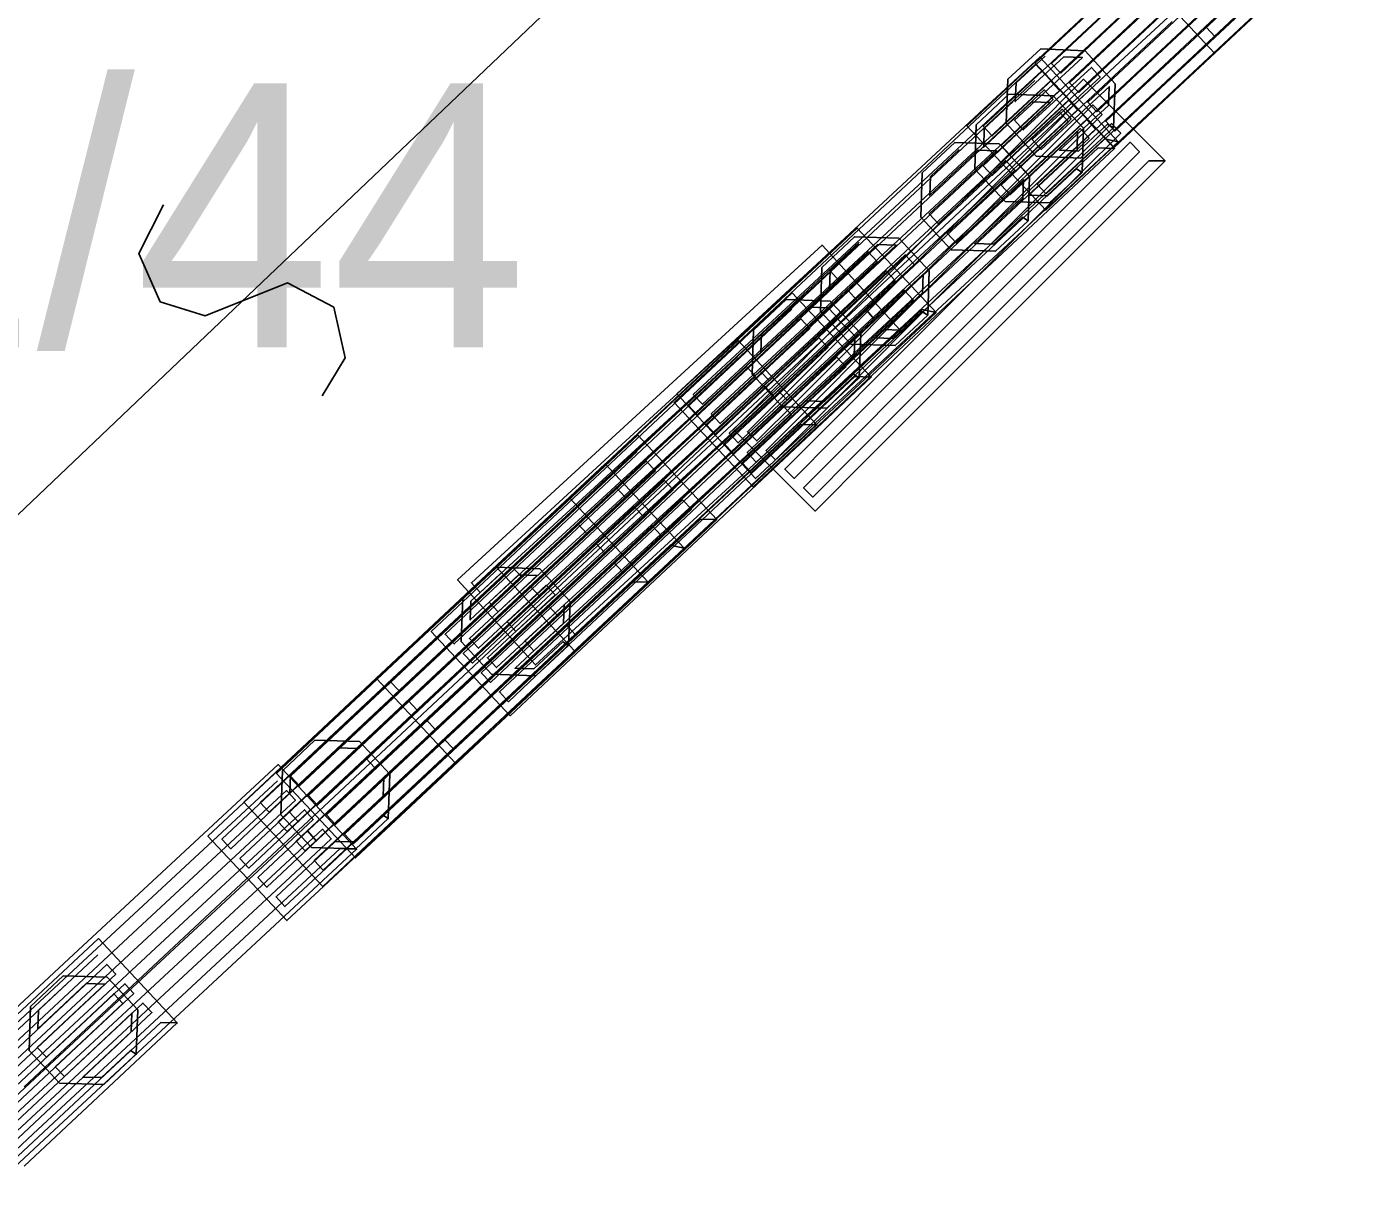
# Model space of a CAD drawing. Extents: x -266179 to -264727, y -1243225 to -1241702.
# Drawn here: x -264977.51 to -264969.43, y -1242652.56 to -1242645.49 of the extents above; entities that cross this region are included whole.
import ezdxf

# ---------------------------------------------------------------- set-up
doc = ezdxf.new("R2010")
doc.units = 0
for name, color, linetype in [('Vrstva 1', 7, 'Continuous'), ('Vrstva 19', 7, 'Continuous'), ('Vrstva 2', 7, 'Continuous'), ('Vrstva 21', 7, 'Continuous')]:
    doc.layers.add(name, color=color, linetype=linetype)

msp = doc.modelspace()

# ---------------------------------------------------------------- linework, layer by layer
at = {"layer": 'Vrstva 1'}
for p, q in [((-264969.77, -1242644.67), (-264970.88, -1242645.7)), ((-264970.88, -1242645.7), (-264977.52, -1242651.91))]:
    msp.add_line(p, q, dxfattribs=at)
at = {"layer": 'Vrstva 19'}
for p, q in [((-264969.77, -1242644.67), (-264970.88, -1242645.7)), ((-264970.88, -1242645.7), (-264977.52, -1242651.91))]:
    msp.add_line(p, q, dxfattribs=at)
for points in [[(-264970.063, -1242644.668), (-264970.99, -1242645.536), (-264971.238, -1242645.768), (-264971.293, -1242645.71), (-264970.366, -1242644.842)], [(-264970.053, -1242645.316), (-264970.301, -1242645.548), (-264970.356, -1242645.49), (-264969.428, -1242644.623)], [(-264970.15, -1242645.399), (-264971.077, -1242646.267), (-264971.326, -1242646.499), (-264971.38, -1242646.441), (-264970.453, -1242645.573), (-264969.526, -1242644.705)], [(-264969.651, -1242645.035), (-264970.578, -1242645.903), (-264970.914, -1242646.218), (-264971.392, -1242645.707), (-264970.465, -1242644.839)], [(-264969.954, -1242644.785), (-264970.881, -1242645.653), (-264971.129, -1242645.885), (-264971.184, -1242645.827), (-264970.257, -1242644.959)], [(-264969.844, -1242644.902), (-264970.772, -1242645.77), (-264971.02, -1242646.002), (-264971.074, -1242645.944), (-264970.147, -1242645.076)], [(-264969.735, -1242645.018), (-264970.662, -1242645.886), (-264970.91, -1242646.119), (-264970.965, -1242646.06), (-264970.038, -1242645.192)], [(-264970.478, -1242645.048), (-264971.405, -1242645.916), (-264971.654, -1242646.149), (-264971.708, -1242646.09), (-264970.781, -1242645.222)], [(-264970.369, -1242645.165), (-264971.296, -1242646.033), (-264971.544, -1242646.265), (-264971.599, -1242646.207), (-264970.672, -1242645.339)], [(-264969.968, -1242645.333), (-264970.305, -1242645.647), (-264970.783, -1242645.136)], [(-264970.066, -1242645.416), (-264970.993, -1242646.284), (-264971.329, -1242646.598), (-264971.807, -1242646.087), (-264970.88, -1242645.219)], [(-264970.26, -1242645.282), (-264971.187, -1242646.15), (-264971.435, -1242646.382), (-264971.49, -1242646.324), (-264970.562, -1242645.456)], [(-264970.919, -1242646.1), (-264971.118, -1242646.283), (-264971.387, -1242646.271), (-264971.569, -1242646.072), (-264971.558, -1242645.804), (-264971.359, -1242645.621), (-264971.09, -1242645.633), (-264970.908, -1242645.832), (-264970.919, -1242646.1), (-264970.954, -1242646.077), (-264971.131, -1242646.24), (-264971.244, -1242646.235), (-264970.949, -1242645.964), (-264970.944, -1242645.851), (-264971.357, -1242646.23), (-264971.411, -1242646.171), (-264970.998, -1242645.792), (-264971.052, -1242645.733), (-264971.465, -1242646.112), (-264971.519, -1242646.053), (-264971.106, -1242645.674), (-264971.219, -1242645.67), (-264971.514, -1242645.94), (-264971.509, -1242645.827), (-264971.332, -1242645.665)], [(-264970.912, -1242646.224), (-264971.839, -1242647.092), (-264972.766, -1242647.959), (-264973.102, -1242648.274), (-264973.581, -1242647.763), (-264972.654, -1242646.895), (-264971.726, -1242646.027), (-264971.391, -1242645.713), (-264970.912, -1242646.224), (-264971.011, -1242646.22), (-264971.938, -1242647.088), (-264972.865, -1242647.956), (-264973.114, -1242648.189), (-264973.168, -1242648.13), (-264972.241, -1242647.262), (-264971.314, -1242646.394), (-264971.066, -1242646.162), (-264971.12, -1242646.104), (-264972.048, -1242646.971), (-264972.975, -1242647.839), (-264973.223, -1242648.072), (-264973.278, -1242648.013), (-264972.35, -1242647.145), (-264971.423, -1242646.278), (-264971.175, -1242646.045), (-264971.23, -1242645.987), (-264972.157, -1242646.855), (-264973.084, -1242647.723), (-264973.332, -1242647.955), (-264973.387, -1242647.897), (-264972.46, -1242647.029), (-264971.533, -1242646.161), (-264971.284, -1242645.928), (-264971.339, -1242645.87), (-264972.266, -1242646.738), (-264973.193, -1242647.606), (-264973.442, -1242647.838), (-264973.496, -1242647.78), (-264972.569, -1242646.912), (-264971.642, -1242646.044), (-264971.394, -1242645.812)], [(-264970.889, -1242646.184), (-264971.82, -1242647.048), (-264972.75, -1242647.912), (-264973.087, -1242648.225), (-264973.564, -1242647.712), (-264972.633, -1242646.848), (-264971.703, -1242645.984), (-264971.365, -1242645.671), (-264970.889, -1242646.184), (-264970.973, -1242646.166), (-264971.904, -1242647.03), (-264972.835, -1242647.895), (-264973.084, -1242648.126), (-264973.138, -1242648.067), (-264972.208, -1242647.203), (-264971.277, -1242646.339), (-264971.028, -1242646.108), (-264971.082, -1242646.049), (-264972.013, -1242646.913), (-264972.944, -1242647.777), (-264973.193, -1242648.009), (-264973.247, -1242647.95), (-264972.316, -1242647.086), (-264971.386, -1242646.222), (-264971.137, -1242645.99), (-264971.191, -1242645.932), (-264972.122, -1242646.796), (-264973.052, -1242647.66), (-264973.302, -1242647.892), (-264973.356, -1242647.833), (-264972.425, -1242646.969), (-264971.495, -1242646.105), (-264971.246, -1242645.873), (-264971.3, -1242645.815), (-264972.231, -1242646.679), (-264973.161, -1242647.543), (-264973.41, -1242647.774), (-264973.465, -1242647.716), (-264972.534, -1242646.851), (-264971.604, -1242645.987), (-264971.354, -1242645.756)], [(-264970.605, -1242646.3), (-264971.503, -1242647.198), (-264972.401, -1242648.096), (-264972.727, -1242648.422), (-264973.222, -1242647.927), (-264972.324, -1242647.029), (-264971.426, -1242646.131), (-264971.1, -1242645.805), (-264970.605, -1242646.3), (-264970.704, -1242646.3), (-264971.602, -1242647.198), (-264972.5, -1242648.096), (-264972.741, -1242648.337), (-264972.797, -1242648.28), (-264971.899, -1242647.382), (-264971.001, -1242646.484), (-264970.761, -1242646.244), (-264970.818, -1242646.187), (-264971.716, -1242647.085), (-264972.614, -1242647.983), (-264972.854, -1242648.224), (-264972.911, -1242648.167), (-264972.013, -1242647.269), (-264971.115, -1242646.371), (-264970.874, -1242646.131), (-264970.931, -1242646.074), (-264971.829, -1242646.972), (-264972.727, -1242647.87), (-264972.967, -1242648.111), (-264973.024, -1242648.054), (-264972.126, -1242647.156), (-264971.228, -1242646.258), (-264970.987, -1242646.018), (-264971.044, -1242645.961), (-264971.942, -1242646.859), (-264972.84, -1242647.757), (-264973.08, -1242647.997), (-264973.137, -1242647.941), (-264972.239, -1242647.043), (-264971.341, -1242646.145), (-264971.1, -1242645.904)], [(-264971.108, -1242646.37), (-264971.305, -1242646.555), (-264971.574, -1242646.546), (-264971.758, -1242646.349), (-264971.75, -1242646.081), (-264971.553, -1242645.896), (-264971.284, -1242645.905), (-264971.1, -1242646.102), (-264971.108, -1242646.37), (-264971.143, -1242646.348), (-264971.318, -1242646.512), (-264971.431, -1242646.508), (-264971.139, -1242646.235), (-264971.136, -1242646.122), (-264971.544, -1242646.505), (-264971.599, -1242646.446), (-264971.19, -1242646.063), (-264971.245, -1242646.005), (-264971.654, -1242646.388), (-264971.708, -1242646.33), (-264971.3, -1242645.947), (-264971.413, -1242645.943), (-264971.705, -1242646.217), (-264971.701, -1242646.103), (-264971.526, -1242645.939)], [(-264971.436, -1242646.663), (-264971.633, -1242646.847), (-264971.902, -1242646.838), (-264972.086, -1242646.641), (-264972.077, -1242646.372), (-264971.88, -1242646.188), (-264971.611, -1242646.197), (-264971.427, -1242646.394), (-264971.436, -1242646.663), (-264971.47, -1242646.641), (-264971.646, -1242646.804), (-264971.759, -1242646.801), (-264971.467, -1242646.527), (-264971.463, -1242646.414), (-264971.872, -1242646.797), (-264971.927, -1242646.738), (-264971.517, -1242646.356), (-264971.572, -1242646.297), (-264971.981, -1242646.68), (-264972.036, -1242646.621), (-264971.627, -1242646.239), (-264971.74, -1242646.235), (-264972.032, -1242646.508), (-264972.028, -1242646.395), (-264971.853, -1242646.231)], [(-264971.993, -1242647.218), (-264972.921, -1242648.086), (-264973.848, -1242648.953), (-264974.184, -1242649.268), (-264974.662, -1242648.757), (-264973.735, -1242647.889), (-264972.808, -1242647.021), (-264972.472, -1242646.707), (-264971.993, -1242647.218), (-264972.078, -1242647.201), (-264973.005, -1242648.069), (-264973.932, -1242648.937), (-264974.18, -1242649.169), (-264974.235, -1242649.11), (-264973.308, -1242648.243), (-264972.381, -1242647.375), (-264972.132, -1242647.142), (-264972.187, -1242647.084), (-264973.114, -1242647.952), (-264974.041, -1242648.82), (-264974.29, -1242649.052), (-264974.344, -1242648.994), (-264973.417, -1242648.126), (-264972.49, -1242647.258), (-264972.242, -1242647.025), (-264972.296, -1242646.967), (-264973.224, -1242647.835), (-264974.151, -1242648.703), (-264974.399, -1242648.935), (-264974.454, -1242648.877), (-264973.527, -1242648.009), (-264972.599, -1242647.141), (-264972.351, -1242646.909), (-264972.406, -1242646.85), (-264973.333, -1242647.718), (-264974.26, -1242648.586), (-264974.508, -1242648.818), (-264974.563, -1242648.76), (-264973.636, -1242647.892), (-264972.709, -1242647.024), (-264972.46, -1242646.792)], [(-264972.044, -1242647.235), (-264972.241, -1242647.419), (-264972.51, -1242647.41), (-264972.694, -1242647.213), (-264972.685, -1242646.945), (-264972.488, -1242646.76), (-264972.22, -1242646.769), (-264972.035, -1242646.966), (-264972.044, -1242647.235), (-264972.079, -1242647.212), (-264972.254, -1242647.376), (-264972.367, -1242647.372), (-264972.075, -1242647.099), (-264972.071, -1242646.986), (-264972.48, -1242647.369), (-264972.535, -1242647.31), (-264972.126, -1242646.928), (-264972.18, -1242646.869), (-264972.589, -1242647.252), (-264972.644, -1242647.194), (-264972.235, -1242646.811), (-264972.348, -1242646.807), (-264972.64, -1242647.08), (-264972.636, -1242646.967), (-264972.461, -1242646.803)], [(-264972.211, -1242647.326), (-264973.146, -1242648.184), (-264974.082, -1242649.043), (-264974.421, -1242649.354), (-264974.894, -1242648.838), (-264973.959, -1242647.979), (-264973.023, -1242647.121), (-264972.684, -1242646.81), (-264972.211, -1242647.326), (-264972.31, -1242647.321), (-264973.245, -1242648.18), (-264974.181, -1242649.039), (-264974.432, -1242649.268), (-264974.486, -1242649.209), (-264973.55, -1242648.351), (-264972.614, -1242647.492), (-264972.364, -1242647.262), (-264972.418, -1242647.203), (-264973.354, -1242648.062), (-264974.289, -1242648.921), (-264974.54, -1242649.151), (-264974.594, -1242649.092), (-264973.658, -1242648.233), (-264972.722, -1242647.374), (-264972.472, -1242647.145), (-264972.526, -1242647.086), (-264973.462, -1242647.944), (-264974.397, -1242648.803), (-264974.648, -1242649.033), (-264974.702, -1242648.974), (-264973.766, -1242648.115), (-264972.831, -1242647.256), (-264972.58, -1242647.027), (-264972.634, -1242646.968), (-264973.57, -1242647.826), (-264974.506, -1242648.685), (-264974.756, -1242648.915), (-264974.81, -1242648.856), (-264973.874, -1242647.997), (-264972.939, -1242647.139), (-264972.688, -1242646.909)], [(-264972.386, -1242647.61), (-264973.312, -1242648.479), (-264974.239, -1242649.347), (-264974.574, -1242649.662), (-264975.053, -1242649.152), (-264974.127, -1242648.283), (-264973.2, -1242647.414), (-264972.865, -1242647.099), (-264972.386, -1242647.61), (-264972.485, -1242647.607), (-264973.411, -1242648.475), (-264974.338, -1242649.344), (-264974.586, -1242649.577), (-264974.64, -1242649.518), (-264973.714, -1242648.65), (-264972.788, -1242647.781), (-264972.54, -1242647.548), (-264972.594, -1242647.49), (-264973.521, -1242648.359), (-264974.447, -1242649.228), (-264974.695, -1242649.46), (-264974.75, -1242649.402), (-264973.823, -1242648.533), (-264972.897, -1242647.664), (-264972.649, -1242647.431), (-264972.704, -1242647.373), (-264973.63, -1242648.242), (-264974.556, -1242649.111), (-264974.804, -1242649.343), (-264974.859, -1242649.285), (-264973.933, -1242648.416), (-264973.007, -1242647.547), (-264972.759, -1242647.315), (-264972.813, -1242647.256), (-264973.74, -1242648.125), (-264974.666, -1242648.994), (-264974.914, -1242649.227), (-264974.969, -1242649.168), (-264974.042, -1242648.3), (-264973.116, -1242647.431), (-264972.868, -1242647.198)], [(-264972.459, -1242647.615), (-264972.656, -1242647.799), (-264972.925, -1242647.791), (-264973.109, -1242647.593), (-264973.1, -1242647.325), (-264972.903, -1242647.14), (-264972.635, -1242647.149), (-264972.45, -1242647.346), (-264972.459, -1242647.615), (-264972.494, -1242647.592), (-264972.669, -1242647.757), (-264972.782, -1242647.753), (-264972.49, -1242647.479), (-264972.486, -1242647.366), (-264972.895, -1242647.749), (-264972.95, -1242647.691), (-264972.541, -1242647.308), (-264972.596, -1242647.25), (-264973.004, -1242647.632), (-264973.059, -1242647.574), (-264972.65, -1242647.191), (-264972.763, -1242647.187), (-264973.055, -1242647.461), (-264973.052, -1242647.348), (-264972.876, -1242647.184)], [(-264972.716, -1242647.9), (-264973.644, -1242648.767), (-264974.572, -1242649.634), (-264974.908, -1242649.948), (-264975.386, -1242649.436), (-264974.458, -1242648.57), (-264973.53, -1242647.703), (-264973.194, -1242647.388), (-264972.716, -1242647.9), (-264972.815, -1242647.897), (-264973.743, -1242648.764), (-264974.671, -1242649.631), (-264974.919, -1242649.863), (-264974.974, -1242649.804), (-264974.046, -1242648.937), (-264973.118, -1242648.07), (-264972.87, -1242647.838), (-264972.924, -1242647.78), (-264973.852, -1242648.647), (-264974.78, -1242649.514), (-264975.029, -1242649.746), (-264975.083, -1242649.687), (-264974.155, -1242648.82), (-264973.227, -1242647.953), (-264972.979, -1242647.721), (-264973.033, -1242647.663), (-264973.961, -1242648.53), (-264974.889, -1242649.397), (-264975.138, -1242649.629), (-264975.193, -1242649.57), (-264974.265, -1242648.703), (-264973.336, -1242647.836), (-264973.088, -1242647.604), (-264973.143, -1242647.546), (-264974.071, -1242648.413), (-264974.999, -1242649.28), (-264975.247, -1242649.512), (-264975.302, -1242649.454), (-264974.374, -1242648.587), (-264973.446, -1242647.72), (-264973.197, -1242647.487)], [(-264973.323, -1242648.473), (-264974.25, -1242649.341), (-264975.177, -1242650.209), (-264975.513, -1242650.523), (-264975.991, -1242650.012), (-264975.064, -1242649.144), (-264974.137, -1242648.276), (-264973.801, -1242647.962), (-264973.323, -1242648.473), (-264973.422, -1242648.47), (-264974.349, -1242649.338), (-264975.276, -1242650.205), (-264975.524, -1242650.438), (-264975.579, -1242650.379), (-264974.652, -1242649.511), (-264973.725, -1242648.644), (-264973.476, -1242648.411), (-264973.531, -1242648.353), (-264974.458, -1242649.221), (-264975.385, -1242650.089), (-264975.634, -1242650.321), (-264975.688, -1242650.263), (-264974.761, -1242649.395), (-264973.834, -1242648.527), (-264973.586, -1242648.294), (-264973.64, -1242648.236), (-264974.568, -1242649.104), (-264975.495, -1242649.972), (-264975.743, -1242650.204), (-264975.798, -1242650.146), (-264974.871, -1242649.278), (-264973.943, -1242648.41), (-264973.695, -1242648.178), (-264973.75, -1242648.119), (-264974.677, -1242648.987), (-264975.604, -1242649.855), (-264975.852, -1242650.087), (-264975.907, -1242650.029), (-264974.98, -1242649.161), (-264974.053, -1242648.293), (-264973.805, -1242648.061)], [(-264973.521, -1242648.646), (-264974.448, -1242649.514), (-264975.375, -1242650.382), (-264975.711, -1242650.696), (-264976.189, -1242650.185), (-264975.262, -1242649.317), (-264974.335, -1242648.449), (-264973.999, -1242648.135), (-264973.521, -1242648.646), (-264973.605, -1242648.629), (-264974.532, -1242649.497), (-264975.459, -1242650.365), (-264975.708, -1242650.597), (-264975.762, -1242650.539), (-264974.835, -1242649.671), (-264973.908, -1242648.803), (-264973.66, -1242648.57), (-264973.714, -1242648.512), (-264974.642, -1242649.38), (-264975.569, -1242650.248), (-264975.817, -1242650.48), (-264975.872, -1242650.422), (-264974.944, -1242649.554), (-264974.017, -1242648.686), (-264973.769, -1242648.454), (-264973.824, -1242648.395), (-264974.751, -1242649.263), (-264975.678, -1242650.131), (-264975.926, -1242650.363), (-264975.981, -1242650.305), (-264975.054, -1242649.437), (-264974.127, -1242648.569), (-264973.878, -1242648.337), (-264973.933, -1242648.278), (-264974.86, -1242649.146), (-264975.787, -1242650.014), (-264976.036, -1242650.247), (-264976.09, -1242650.188), (-264975.163, -1242649.32), (-264974.236, -1242648.452), (-264973.988, -1242648.22)], [(-264973.738, -1242648.853), (-264974.665, -1242649.721), (-264975.592, -1242650.589), (-264975.928, -1242650.903), (-264976.407, -1242650.392), (-264975.479, -1242649.524), (-264974.552, -1242648.657), (-264974.216, -1242648.342), (-264973.738, -1242648.853), (-264973.837, -1242648.85), (-264974.764, -1242649.718), (-264975.691, -1242650.586), (-264975.94, -1242650.818), (-264975.994, -1242650.76), (-264975.067, -1242649.892), (-264974.14, -1242649.024), (-264973.892, -1242648.792), (-264973.946, -1242648.733), (-264974.873, -1242649.601), (-264975.801, -1242650.469), (-264976.049, -1242650.701), (-264976.104, -1242650.643), (-264975.176, -1242649.775), (-264974.249, -1242648.907), (-264974.001, -1242648.675), (-264974.056, -1242648.616), (-264974.983, -1242649.484), (-264975.91, -1242650.352), (-264976.158, -1242650.585), (-264976.213, -1242650.526), (-264975.286, -1242649.658), (-264974.359, -1242648.79), (-264974.11, -1242648.558), (-264974.165, -1242648.5), (-264975.092, -1242649.367), (-264976.019, -1242650.235), (-264976.268, -1242650.468), (-264976.322, -1242650.409), (-264975.395, -1242649.541), (-264974.468, -1242648.673), (-264974.22, -1242648.441)], [(-264974.222, -1242649.237), (-264974.42, -1242649.421), (-264974.688, -1242649.411), (-264974.872, -1242649.213), (-264974.862, -1242648.945), (-264974.664, -1242648.761), (-264974.395, -1242648.771), (-264974.212, -1242648.969), (-264974.222, -1242649.237), (-264974.256, -1242649.215), (-264974.432, -1242649.378), (-264974.545, -1242649.374), (-264974.252, -1242649.102), (-264974.248, -1242648.989), (-264974.658, -1242649.37), (-264974.713, -1242649.311), (-264974.302, -1242648.93), (-264974.357, -1242648.871), (-264974.767, -1242649.253), (-264974.822, -1242649.194), (-264974.411, -1242648.813), (-264974.524, -1242648.809), (-264974.817, -1242649.081), (-264974.813, -1242648.968), (-264974.637, -1242648.804)], [(-264975.314, -1242650.285), (-264975.511, -1242650.469), (-264975.779, -1242650.46), (-264975.964, -1242650.263), (-264975.955, -1242649.995), (-264975.758, -1242649.81), (-264975.489, -1242649.819), (-264975.305, -1242650.016), (-264975.314, -1242650.285), (-264975.348, -1242650.262), (-264975.524, -1242650.426), (-264975.637, -1242650.423), (-264975.345, -1242650.149), (-264975.341, -1242650.036), (-264975.75, -1242650.419), (-264975.804, -1242650.36), (-264975.396, -1242649.978), (-264975.45, -1242649.919), (-264975.859, -1242650.302), (-264975.914, -1242650.244), (-264975.505, -1242649.861), (-264975.618, -1242649.857), (-264975.91, -1242650.131), (-264975.906, -1242650.018), (-264975.731, -1242649.853)], [(-264978.18, -1242651.999), (-264977.25, -1242651.135), (-264976.319, -1242650.271), (-264975.982, -1242649.958), (-264975.506, -1242650.471), (-264975.605, -1242650.467), (-264976.535, -1242651.331), (-264977.466, -1242652.195), (-264977.715, -1242652.427)], [(-264978.096, -1242652.016), (-264977.165, -1242651.152), (-264976.235, -1242650.288), (-264975.986, -1242650.057)], [(-264977.987, -1242652.134), (-264977.056, -1242651.269), (-264976.126, -1242650.405), (-264975.877, -1242650.174), (-264975.931, -1242650.115), (-264976.862, -1242650.979), (-264977.792, -1242651.844)], [(-264977.878, -1242652.251), (-264976.948, -1242651.387), (-264976.017, -1242650.522), (-264975.768, -1242650.291), (-264975.822, -1242650.232), (-264976.753, -1242651.097), (-264977.684, -1242651.961)], [(-264977.769, -1242652.368), (-264976.839, -1242651.504), (-264975.908, -1242650.64), (-264975.659, -1242650.408), (-264975.713, -1242650.35), (-264976.644, -1242651.214), (-264977.575, -1242652.078)], [(-264975.506, -1242650.471), (-264976.436, -1242651.335), (-264977.367, -1242652.199), (-264977.704, -1242652.512)], [(-264978.334, -1242652.194), (-264977.407, -1242651.326), (-264977.071, -1242651.012), (-264976.593, -1242651.523), (-264976.692, -1242651.52), (-264977.619, -1242652.388)], [(-264978.25, -1242652.211), (-264977.323, -1242651.343), (-264977.074, -1242651.111)], [(-264978.14, -1242652.328), (-264977.213, -1242651.46), (-264976.965, -1242651.228), (-264977.02, -1242651.169), (-264977.947, -1242652.037)], [(-264976.841, -1242651.713), (-264977.038, -1242651.897), (-264977.307, -1242651.888), (-264977.491, -1242651.691), (-264977.482, -1242651.423), (-264977.285, -1242651.238), (-264977.017, -1242651.247), (-264976.832, -1242651.444), (-264976.841, -1242651.713), (-264976.876, -1242651.69), (-264977.051, -1242651.854), (-264977.164, -1242651.851), (-264976.872, -1242651.577), (-264976.868, -1242651.464), (-264977.277, -1242651.847), (-264977.332, -1242651.789), (-264976.923, -1242651.406), (-264976.978, -1242651.347), (-264977.386, -1242651.73), (-264977.441, -1242651.672), (-264977.032, -1242651.289), (-264977.145, -1242651.285), (-264977.437, -1242651.559), (-264977.434, -1242651.446), (-264977.258, -1242651.282)], [(-264978.031, -1242652.445), (-264977.104, -1242651.577), (-264976.856, -1242651.345), (-264976.91, -1242651.286), (-264977.838, -1242652.154)], [(-264977.922, -1242652.562), (-264976.995, -1242651.694), (-264976.746, -1242651.461), (-264976.801, -1242651.403), (-264977.728, -1242652.271)], [(-264976.593, -1242651.523), (-264977.52, -1242652.391)]]:
    msp.add_lwpolyline(points, dxfattribs=at)
at = {"layer": 'Vrstva 2'}
msp.add_line((-264980.18, -1242650.94), (-264972.21, -1242643.35), dxfattribs=at)
msp.add_lwpolyline([(-264976.676, -1242646.567), (-264976.825, -1242646.861), (-264976.697, -1242647.154), (-264976.424, -1242647.238), (-264975.924, -1242647.038), (-264975.644, -1242647.187), (-264975.574, -1242647.493), (-264975.714, -1242647.723)], dxfattribs=at)
at = {"layer": 'Vrstva 21'}
for p, q in [((-264969.77, -1242644.67), (-264970.88, -1242645.7)), ((-264970.88, -1242645.7), (-264977.52, -1242651.91))]:
    msp.add_line(p, q, dxfattribs=at)

# ---------------------------------------------------------------- texts
at = {"layer": 'Vrstva 1'}
msp.add_text('3912/44', height=1.6, dxfattribs=at).set_placement((-264982.204, -1242647.43))

doc.saveas('drawing.dxf')
